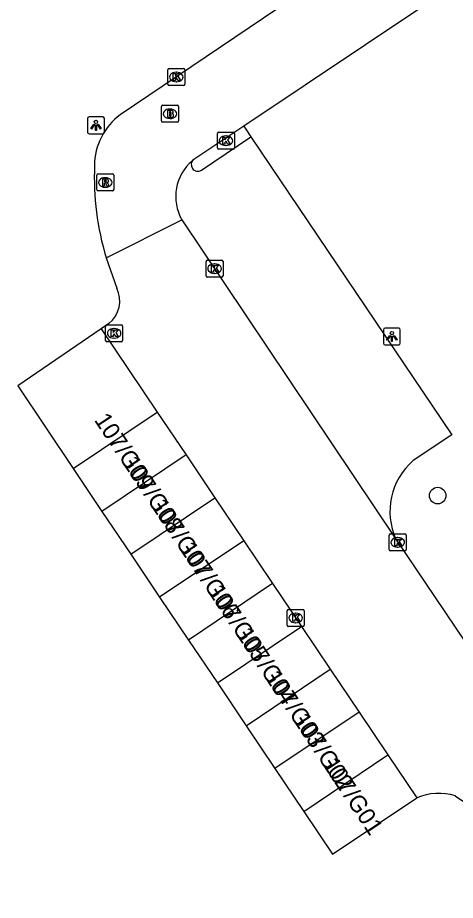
# Model space of a CAD drawing. Extents: x 157466 to 158888, y 383063 to 384677.
# Drawn here: x 157838.9 to 157864.7, y 383505.8 to 383558 of the extents above; entities that cross this region are included whole.
import ezdxf

# ---------------------------------------------------------------- set-up
doc = ezdxf.new("R2010")
doc.units = 0
for name, color, linetype in [('IMGEO_Boom', 7, 'Continuous'), ('IMGEO_Brandkraan', 7, 'Continuous'), ('IMGEO_Kolk', 7, 'Continuous'), ('IMGEO_Lichtpunt', 7, 'Continuous'), ('IMGEO_Pand', 7, 'Continuous'), ('IMGEO_Pand_nummerreeks', 7, 'Continuous'), ('IMGEO_Parkeervlak_open', 7, 'Continuous'), ('IMGEO_Rijbaan_lokaal_open', 7, 'Continuous'), ('IMGEO_Rioolput', 7, 'Continuous'), ('IMGEO_Voetpad_open', 7, 'Continuous')]:
    doc.layers.add(name, color=color, linetype=linetype)

msp = doc.modelspace()

# ---------------------------------------------------------------- linework, layer by layer
at = {"layer": 'IMGEO_Boom'}
msp.add_circle((157863.674, 383529.745), 0.489, dxfattribs=at)
at = {"layer": 'IMGEO_Brandkraan'}
for p, q in [((157847.451, 383552.802), (157848.303, 383552.802)), ((157847.376, 383551.876), (157847.376, 383552.728)), ((157847.864, 383552.582), (157847.889, 383552.582)), ((157848.377, 383552.728), (157848.377, 383551.876)), ((157848.303, 383551.802), (157847.451, 383551.802)), ((157847.887, 383552.022), (157847.862, 383552.022))]:
    msp.add_line(p, q, dxfattribs=at)
for points in [[(157847.451, 383552.802), (157848.303, 383552.802)], [(157847.376, 383551.876), (157847.376, 383552.728)], [(157847.724, 383552.502), (157847.724, 383552.102), (157847.937, 383552.102)], [(157847.955, 383552.502), (157847.724, 383552.502)], [(157847.903, 383552.421), (157847.849, 383552.421), (157847.849, 383552.345)], [(157847.849, 383552.345), (157847.902, 383552.345)], [(157847.911, 383552.269), (157847.849, 383552.269), (157847.849, 383552.188)], [(157848.377, 383552.728), (157848.377, 383551.876)], [(157848.303, 383551.802), (157847.451, 383551.802)], [(157847.849, 383552.188), (157847.911, 383552.188)]]:
    msp.add_lwpolyline(points, dxfattribs=at)
for centre, radius, start, end in [((157847.453, 383552.726), 0.0765, 91.552, 178.448), ((157847.453, 383552.726), 0.0765, 91.552, 178.448), ((157848.301, 383552.726), 0.0765, 1.552, 88.448), ((157848.301, 383552.726), 0.0765, 1.552, 88.448), ((157847.904, 383552.383), 0.0379, 267.8285, 90.9355), ((157847.912, 383552.228), 0.0404, 269.8759, 90.5077), ((157847.959, 383552.357), 0.145, 59.4692, 91.5367), ((157847.984, 383552.404), 0.0922, 285.5137, 58.1501), ((157847.989, 383552.212), 0.105, 301.3115, 78.989), ((157847.453, 383551.878), 0.0765, 181.552, 268.448), ((157847.453, 383551.878), 0.0765, 181.552, 268.448), ((157847.943, 383552.353), 0.251, 268.6676, 293.5347), ((157848.301, 383551.878), 0.0765, 271.552, 358.448), ((157848.301, 383551.878), 0.0765, 271.552, 358.448)]:
    msp.add_arc(centre, radius, start, end, dxfattribs=at)
for centre, major_axis, ratio, start_param, end_param in [((157847.863, 383552.302), (-0.387, 0.002), 0.722429, 4.712389, 7.853982), ((157847.888, 383552.302), (-0.39, 0.002), 0.717154, 1.570796, 4.712389)]:
    msp.add_ellipse(centre, major_axis=major_axis, ratio=ratio, start_param=start_param, end_param=end_param, dxfattribs=at)
at = {"layer": 'IMGEO_Kolk'}
for p, q in [((157847.752, 383554.047), (157847.752, 383554.899)), ((157847.827, 383554.973), (157848.679, 383554.973)), ((157848.753, 383554.899), (157848.753, 383554.047)), ((157848.24, 383554.753), (157848.265, 383554.753)), ((157848.679, 383553.973), (157847.827, 383553.973)), ((157848.263, 383554.193), (157848.238, 383554.193)), ((157850.752, 383551.211), (157851.604, 383551.211)), ((157850.677, 383550.285), (157850.677, 383551.137)), ((157851.165, 383550.991), (157851.19, 383550.991)), ((157851.678, 383551.137), (157851.678, 383550.285)), ((157851.604, 383550.211), (157850.752, 383550.211)), ((157851.188, 383550.431), (157851.163, 383550.431)), ((157850.007, 383542.725), (157850.007, 383543.577)), ((157850.082, 383543.651), (157850.934, 383543.651)), ((157850.495, 383543.431), (157850.52, 383543.431)), ((157851.008, 383543.577), (157851.008, 383542.725)), ((157850.518, 383542.871), (157850.493, 383542.871)), ((157850.934, 383542.651), (157850.082, 383542.651)), ((157844.081, 383538.908), (157844.081, 383539.76)), ((157844.156, 383539.834), (157845.008, 383539.834)), ((157845.082, 383539.76), (157845.082, 383538.908)), ((157844.569, 383539.614), (157844.594, 383539.614)), ((157845.008, 383538.834), (157844.156, 383538.834)), ((157844.592, 383539.054), (157844.567, 383539.054)), ((157860.818, 383526.554), (157860.818, 383527.406)), ((157860.893, 383527.48), (157861.745, 383527.48)), ((157861.306, 383527.26), (157861.331, 383527.26)), ((157861.819, 383527.406), (157861.819, 383526.554)), ((157861.329, 383526.7), (157861.304, 383526.7)), ((157861.745, 383526.48), (157860.893, 383526.48)), ((157854.798, 383522.091), (157854.798, 383522.943)), ((157854.873, 383523.017), (157855.725, 383523.017)), ((157855.286, 383522.797), (157855.311, 383522.797)), ((157855.799, 383522.943), (157855.799, 383522.091)), ((157855.725, 383522.017), (157854.873, 383522.017)), ((157855.309, 383522.237), (157855.284, 383522.237))]:
    msp.add_line(p, q, dxfattribs=at)
for points in [[(157847.752, 383554.047), (157847.752, 383554.899)], [(157847.827, 383554.973), (157848.679, 383554.973)], [(157848.753, 383554.899), (157848.753, 383554.047)], [(157848.073, 383554.673), (157848.196, 383554.673), (157848.196, 383554.522), (157848.326, 383554.673), (157848.49, 383554.673), (157848.344, 383554.522), (157848.497, 383554.273), (157848.345, 383554.273), (157848.26, 383554.437), (157848.196, 383554.37), (157848.196, 383554.273), (157848.073, 383554.273), (157848.073, 383554.673)], [(157848.679, 383553.973), (157847.827, 383553.973)], [(157850.752, 383551.211), (157851.604, 383551.211)], [(157850.677, 383550.285), (157850.677, 383551.137)], [(157850.998, 383550.911), (157851.121, 383550.911), (157851.121, 383550.76), (157851.251, 383550.911), (157851.415, 383550.911), (157851.269, 383550.76), (157851.422, 383550.511), (157851.27, 383550.511), (157851.185, 383550.675), (157851.121, 383550.608), (157851.121, 383550.511), (157850.998, 383550.511), (157850.998, 383550.911)], [(157851.678, 383551.137), (157851.678, 383550.285)], [(157851.604, 383550.211), (157850.752, 383550.211)], [(157850.007, 383542.725), (157850.007, 383543.577)], [(157850.082, 383543.651), (157850.934, 383543.651)], [(157851.008, 383543.577), (157851.008, 383542.725)], [(157850.328, 383543.351), (157850.451, 383543.351), (157850.451, 383543.2), (157850.581, 383543.351), (157850.745, 383543.351), (157850.599, 383543.2), (157850.752, 383542.951), (157850.6, 383542.951), (157850.515, 383543.115), (157850.451, 383543.048), (157850.451, 383542.951), (157850.328, 383542.951), (157850.328, 383543.351)], [(157850.934, 383542.651), (157850.082, 383542.651)], [(157844.081, 383538.908), (157844.081, 383539.76)], [(157844.156, 383539.834), (157845.008, 383539.834)], [(157845.082, 383539.76), (157845.082, 383538.908)], [(157844.402, 383539.534), (157844.525, 383539.534), (157844.525, 383539.383), (157844.655, 383539.534), (157844.819, 383539.534), (157844.673, 383539.383), (157844.826, 383539.134), (157844.674, 383539.134), (157844.589, 383539.298), (157844.525, 383539.231), (157844.525, 383539.134), (157844.402, 383539.134), (157844.402, 383539.534)], [(157845.008, 383538.834), (157844.156, 383538.834)], [(157860.818, 383526.554), (157860.818, 383527.406)], [(157860.893, 383527.48), (157861.745, 383527.48)], [(157861.819, 383527.406), (157861.819, 383526.554)], [(157861.139, 383527.18), (157861.262, 383527.18), (157861.262, 383527.029), (157861.392, 383527.18), (157861.556, 383527.18), (157861.41, 383527.029), (157861.563, 383526.78), (157861.411, 383526.78), (157861.326, 383526.944), (157861.262, 383526.877), (157861.262, 383526.78), (157861.139, 383526.78), (157861.139, 383527.18)], [(157861.745, 383526.48), (157860.893, 383526.48)], [(157854.798, 383522.091), (157854.798, 383522.943)], [(157854.873, 383523.017), (157855.725, 383523.017)], [(157855.119, 383522.717), (157855.242, 383522.717), (157855.242, 383522.566), (157855.372, 383522.717), (157855.536, 383522.717), (157855.39, 383522.566), (157855.543, 383522.317), (157855.391, 383522.317), (157855.306, 383522.481), (157855.242, 383522.414), (157855.242, 383522.317), (157855.119, 383522.317), (157855.119, 383522.717)], [(157855.799, 383522.943), (157855.799, 383522.091)], [(157855.725, 383522.017), (157854.873, 383522.017)]]:
    msp.add_lwpolyline(points, dxfattribs=at)
for centre, start, end in [((157847.829, 383554.897), 91.552, 178.448), ((157847.829, 383554.897), 91.552, 178.448), ((157848.677, 383554.897), 1.552, 88.448), ((157848.677, 383554.897), 1.552, 88.448), ((157847.829, 383554.049), 181.552, 268.448), ((157847.829, 383554.049), 181.552, 268.448), ((157848.677, 383554.049), 271.552, 358.448), ((157848.677, 383554.049), 271.552, 358.448), ((157850.754, 383551.135), 91.552, 178.448), ((157850.754, 383551.135), 91.552, 178.448), ((157851.602, 383551.135), 1.552, 88.448), ((157851.602, 383551.135), 1.552, 88.448), ((157850.754, 383550.287), 181.552, 268.448), ((157850.754, 383550.287), 181.552, 268.448), ((157851.602, 383550.287), 271.552, 358.448), ((157851.602, 383550.287), 271.552, 358.448), ((157850.084, 383543.575), 91.552, 178.448), ((157850.084, 383543.575), 91.552, 178.448), ((157850.932, 383543.575), 1.552, 88.448), ((157850.932, 383543.575), 1.552, 88.448), ((157850.084, 383542.727), 181.552, 268.448), ((157850.084, 383542.727), 181.552, 268.448), ((157850.932, 383542.727), 271.552, 358.448), ((157850.932, 383542.727), 271.552, 358.448), ((157844.158, 383539.758), 91.552, 178.448), ((157844.158, 383539.758), 91.552, 178.448), ((157845.006, 383539.758), 1.552, 88.448), ((157845.006, 383539.758), 1.552, 88.448), ((157844.158, 383538.91), 181.552, 268.448), ((157844.158, 383538.91), 181.552, 268.448), ((157845.006, 383538.91), 271.552, 358.448), ((157845.006, 383538.91), 271.552, 358.448), ((157860.895, 383527.404), 91.552, 178.448), ((157860.895, 383527.404), 91.552, 178.448), ((157861.743, 383527.404), 1.552, 88.448), ((157861.743, 383527.404), 1.552, 88.448), ((157860.895, 383526.556), 181.552, 268.448), ((157860.895, 383526.556), 181.552, 268.448), ((157861.743, 383526.556), 271.552, 358.448), ((157861.743, 383526.556), 271.552, 358.448), ((157854.875, 383522.941), 91.552, 178.448), ((157854.875, 383522.941), 91.552, 178.448), ((157855.723, 383522.941), 1.552, 88.448), ((157855.723, 383522.941), 1.552, 88.448), ((157854.875, 383522.093), 181.552, 268.448), ((157854.875, 383522.093), 181.552, 268.448), ((157855.723, 383522.093), 271.552, 358.448), ((157855.723, 383522.093), 271.552, 358.448)]:
    msp.add_arc(centre, 0.0765, start, end, dxfattribs=at)
for centre, major_axis, ratio, start_param, end_param in [((157848.239, 383554.473), (-0.387, 0.002), 0.722429, 4.712389, 7.853982), ((157848.264, 383554.473), (-0.39, 0.002), 0.717154, 1.570796, 4.712389), ((157851.164, 383550.711), (-0.387, 0.002), 0.722429, 4.712389, 7.853982), ((157851.189, 383550.711), (-0.39, 0.002), 0.717154, 1.570796, 4.712389), ((157850.494, 383543.151), (-0.387, 0.002), 0.722429, 4.712389, 7.853982), ((157850.519, 383543.151), (-0.39, 0.002), 0.717154, 1.570796, 4.712389), ((157844.568, 383539.334), (-0.387, 0.002), 0.722429, 4.712389, 7.853982), ((157844.593, 383539.334), (-0.39, 0.002), 0.717154, 1.570796, 4.712389), ((157861.305, 383526.98), (-0.387, 0.002), 0.722429, 4.712389, 7.853982), ((157861.33, 383526.98), (-0.39, 0.002), 0.717154, 1.570796, 4.712389), ((157855.285, 383522.517), (-0.387, 0.002), 0.722429, 4.712389, 7.853982), ((157855.31, 383522.517), (-0.39, 0.002), 0.717154, 1.570796, 4.712389)]:
    msp.add_ellipse(centre, major_axis=major_axis, ratio=ratio, start_param=start_param, end_param=end_param, dxfattribs=at)
at = {"layer": 'IMGEO_Lichtpunt'}
for p, q in [((157843.012, 383552.023), (157843.012, 383551.216)), ((157843.012, 383552.023), (157843.012, 383551.216)), ((157843.914, 383552.118), (157843.106, 383552.118)), ((157843.914, 383552.118), (157843.106, 383552.118)), ((157844.008, 383551.216), (157844.008, 383552.023)), ((157844.008, 383551.216), (157844.008, 383552.023)), ((157843.106, 383551.122), (157843.914, 383551.122)), ((157843.106, 383551.122), (157843.914, 383551.122)), ((157860.474, 383539.547), (157860.474, 383538.74)), ((157860.474, 383539.547), (157860.474, 383538.74)), ((157861.376, 383539.642), (157860.568, 383539.642)), ((157861.376, 383539.642), (157860.568, 383539.642)), ((157861.47, 383538.74), (157861.47, 383539.547)), ((157861.47, 383538.74), (157861.47, 383539.547)), ((157860.568, 383538.646), (157861.376, 383538.646)), ((157860.568, 383538.646), (157861.376, 383538.646))]:
    msp.add_line(p, q, dxfattribs=at)
for points in [[(157843.386, 383551.687), (157843.425, 383551.659), (157843.237, 383551.397), (157843.199, 383551.424), (157843.386, 383551.687)], [(157843.488, 383551.639), (157843.535, 383551.639), (157843.535, 383551.317), (157843.488, 383551.317), (157843.488, 383551.639)], [(157843.598, 383551.659), (157843.636, 383551.686), (157843.823, 383551.424), (157843.784, 383551.396), (157843.598, 383551.659)], [(157860.848, 383539.211), (157860.887, 383539.183), (157860.699, 383538.921), (157860.661, 383538.948), (157860.848, 383539.211)], [(157860.95, 383539.163), (157860.997, 383539.163), (157860.997, 383538.841), (157860.95, 383538.841), (157860.95, 383539.163)], [(157861.06, 383539.183), (157861.098, 383539.21), (157861.285, 383538.948), (157861.246, 383538.92), (157861.06, 383539.183)]]:
    msp.add_lwpolyline(points, dxfattribs=at)
for centre in [(157843.511, 383551.821), (157860.973, 383539.345)]:
    msp.add_circle(centre, 0.0994, dxfattribs=at)
for centre, start, end in [((157843.106, 383552.023), 90, 180), ((157843.106, 383552.023), 90, 180), ((157843.914, 383552.023), 0, 90), ((157843.914, 383552.023), 0, 90), ((157843.106, 383551.216), 180, 270), ((157843.106, 383551.216), 180, 270), ((157843.914, 383551.216), 270, 0), ((157843.914, 383551.216), 270, 360), ((157860.568, 383539.547), 90, 180), ((157860.568, 383539.547), 90, 180), ((157861.376, 383539.547), 0, 90), ((157861.376, 383539.547), 0, 90), ((157860.568, 383538.74), 180, 270), ((157860.568, 383538.74), 180, 270), ((157861.376, 383538.74), 270, 0), ((157861.376, 383538.74), 270, 360)]:
    msp.add_arc(centre, 0.0946, start, end, dxfattribs=at)
at = {"layer": 'IMGEO_Pand'}
for points in [[(157842.165, 383531.34), (157847.126, 383534.674)], [(157847.126, 383534.674), (157848.827, 383532.143)], [(157848.827, 383532.143), (157843.866, 383528.809)], [(157848.827, 383532.143), (157850.529, 383529.611)], [(157842.165, 383531.34), (157843.866, 383528.809)], [(157845.568, 383526.277), (157850.529, 383529.611)], [(157850.529, 383529.611), (157852.23, 383527.08)], [(157843.866, 383528.809), (157845.568, 383526.277)], [(157852.23, 383527.08), (157847.269, 383523.746)], [(157852.23, 383527.08), (157853.931, 383524.548)], [(157845.568, 383526.277), (157847.269, 383523.746)], [(157853.931, 383524.548), (157848.97, 383521.214)], [(157853.931, 383524.548), (157855.633, 383522.017)], [(157847.269, 383523.746), (157848.97, 383521.214)], [(157850.672, 383518.683), (157855.633, 383522.017)], [(157855.633, 383522.017), (157857.334, 383519.486)], [(157848.97, 383521.214), (157850.672, 383518.683)], [(157852.373, 383516.151), (157857.334, 383519.486)], [(157857.334, 383519.486), (157859.036, 383516.954)], [(157850.672, 383518.683), (157852.373, 383516.151)], [(157859.036, 383516.954), (157854.074, 383513.62)], [(157859.036, 383516.954), (157860.737, 383514.423)], [(157852.373, 383516.151), (157854.074, 383513.62)], [(157855.776, 383511.088), (157860.737, 383514.423)], [(157860.737, 383514.423), (157862.438, 383511.892)], [(157854.074, 383513.62), (157855.776, 383511.088)], [(157855.776, 383511.088), (157857.477, 383508.557), (157862.438, 383511.892)]]:
    msp.add_lwpolyline(points, dxfattribs=at)
at = {"layer": 'IMGEO_Parkeervlak_open'}
msp.add_lwpolyline([(157852.656, 383550.938), (157864.518, 383533.336), (157862.221, 383531.81)], dxfattribs=at)
msp.add_arc((157864.833, 383528.81), 3.977, 131.0422, 204.418, dxfattribs=at)
at = {"layer": 'IMGEO_Rijbaan_lokaal_open'}
for points in [[(157889.043, 383582.032), (157844.94, 383552.247)], [(157891.88, 383578.119), (157852.229, 383551.572)], [(157852.229, 383551.572), (157849.294, 383549.607)], [(157849.294, 383549.607), (157849.204, 383549.545)], [(157844.108, 383543.792), (157848.58, 383546.028)], [(157848.58, 383546.028), (157861.211, 383527.166)], [(157844.108, 383543.792), (157844.739, 383541.998)], [(157844.269, 383539.91), (157843.816, 383539.6)], [(157843.816, 383539.6), (157838.89, 383536.227), (157842.165, 383531.34)], [(157843.816, 383539.6), (157847.126, 383534.674)], [(157861.211, 383527.166), (157873.422, 383509.028)], [(157864.716, 383512.012), (157866.134, 383511.051), (157869.642, 383505.834)]]:
    msp.add_lwpolyline(points, dxfattribs=at)
for centre, radius, start, end in [((157847.183, 383549.232), 3.758, 126.642, 179.8012), ((157860.364, 383548.597), 16.951, 177.8104, 196.4681), ((157851.011, 383547.411), 2.796, 130.2483, 209.6298), ((157843.203, 383541.247), 1.71, 308.5698, 26.059), ((157863.743, 383508.809), 3.348, 73.0947, 112.9362)]:
    msp.add_arc(centre, radius, start, end, dxfattribs=at)
at = {"layer": 'IMGEO_Rioolput'}
for p, q in [((157843.56, 383547.818), (157843.56, 383548.67)), ((157843.635, 383548.744), (157844.487, 383548.744)), ((157844.561, 383548.67), (157844.561, 383547.818)), ((157844.048, 383548.524), (157844.073, 383548.524)), ((157844.487, 383547.744), (157843.635, 383547.744)), ((157844.071, 383547.964), (157844.046, 383547.964))]:
    msp.add_line(p, q, dxfattribs=at)
for points in [[(157843.56, 383547.818), (157843.56, 383548.67)], [(157843.635, 383548.744), (157844.487, 383548.744)], [(157844.561, 383548.67), (157844.561, 383547.818)], [(157844.149, 383548.442), (157843.897, 383548.444), (157843.897, 383548.044)], [(157843.897, 383548.044), (157844.021, 383548.044), (157844.021, 383548.206), (157844.032, 383548.206)], [(157844.075, 383548.363), (157844.021, 383548.363), (157844.021, 383548.282)], [(157844.021, 383548.282), (157844.073, 383548.282)], [(157844.079, 383548.177), (157844.15, 383548.044), (157844.29, 383548.044), (157844.225, 383548.17)], [(157844.487, 383547.744), (157843.635, 383547.744)]]:
    msp.add_lwpolyline(points, dxfattribs=at)
for centre, radius, start, end in [((157843.637, 383548.668), 0.0765, 91.552, 178.448), ((157843.637, 383548.668), 0.0765, 91.552, 178.448), ((157844.485, 383548.668), 0.0765, 1.552, 88.448), ((157844.485, 383548.668), 0.0765, 1.552, 88.448), ((157844.031, 383548.153), 0.0533, 26.0293, 88.6989), ((157844.057, 383548.471), 0.19, 274.7715, 282.9687), ((157844.081, 383548.267), 0.0964, 77.0061, 93.1865), ((157844.095, 383548.324), 0.0378, 276.6634, 79.6772), ((157844.148, 383548.332), 0.109, 350.3612, 89.416), ((157844.146, 383548.332), 0.112, 277.5842, 350.9817), ((157844.13, 383548.117), 0.108, 29.5134, 73.7905), ((157843.637, 383547.82), 0.0765, 181.552, 268.448), ((157843.637, 383547.82), 0.0765, 181.552, 268.448), ((157844.485, 383547.82), 0.0765, 271.552, 358.448), ((157844.485, 383547.82), 0.0765, 271.552, 358.448)]:
    msp.add_arc(centre, radius, start, end, dxfattribs=at)
for centre, major_axis, ratio, start_param, end_param in [((157844.047, 383548.244), (-0.387, 0.002), 0.722429, 4.712389, 7.853982), ((157844.072, 383548.244), (-0.39, 0.002), 0.717154, 1.570796, 4.712389)]:
    msp.add_ellipse(centre, major_axis=major_axis, ratio=ratio, start_param=start_param, end_param=end_param, dxfattribs=at)
at = {"layer": 'IMGEO_Voetpad_open'}
for points in [[(157852.229, 383551.572), (157852.305, 383551.459), (157852.656, 383550.938)], [(157849.734, 383548.968), (157852.656, 383550.938)]]:
    msp.add_lwpolyline(points, dxfattribs=at)
msp.add_arc((157849.518, 383549.29), 0.388, 125.1965, 303.9043, dxfattribs=at)

# ---------------------------------------------------------------- texts
at = {"layer": 'IMGEO_Pand_nummerreeks'}
for s, p in [('107/G09', (157843.377, 383534.212)), ('107/G08', (157845.057, 383531.675)), ('107/G07', (157846.732, 383529.147)), ('107/G06', (157848.41, 383526.615)), ('107/G05', (157850.087, 383524.084)), ('107/G04', (157851.764, 383521.553)), ('107/G03', (157853.441, 383519.022)), ('107/G02', (157855.114, 383516.496)), ('107/G01', (157856.856, 383513.867))]:
    msp.add_text(s, height=1, rotation=303.5265, dxfattribs=at).set_placement(p)

doc.saveas('drawing.dxf')
